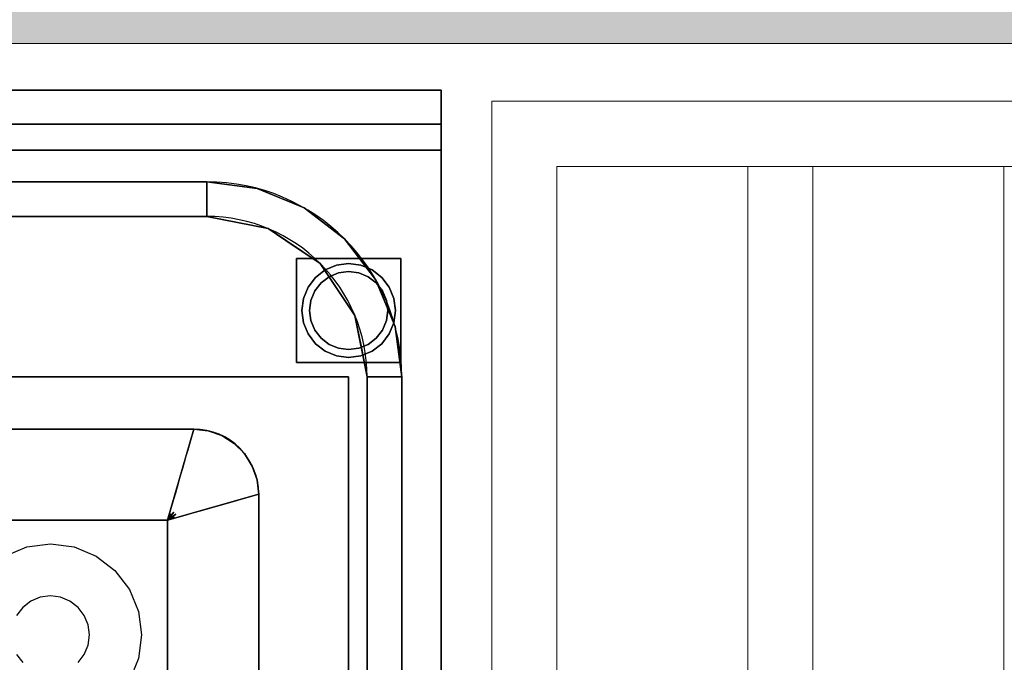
# Model space of a CAD drawing. Extents: x 3940905 to 4145695, y 925352 to 1109797.
# Tile 973 of 1056: x 4063244 to 4063622, y 1101677 to 1101924. Entities that reach past the tile are written whole.
import ezdxf

# ---------------------------------------------------------------- set-up
doc = ezdxf.new("R2010")
doc.units = 0
doc.header["$LTSCALE"] = 750
doc.header["$MEASUREMENT"] = 0
for name, color, linetype, lineweight in [('CKD Equipments', 252, 'CONTINUOUS', 0), ('HATCH', 7, 'CONTINUOUS', 0), ('wall', 7, 'CONTINUOUS', 25)]:
    doc.layers.add(name, color=color, linetype=linetype, lineweight=lineweight)

msp = doc.modelspace()

# ---------------------------------------------------------------- hatches: boundary and pattern name
at = {"layer": 'HATCH'}
h = msp.add_hatch(color=8, dxfattribs=at)
h.dxf.hatch_style = 1
h.paths.add_polyline_path([(4072393.76, 1102144.59), (4059798.76, 1102144.59), (4059798.76, 1088099.59), (4059668.76, 1088099.59), (4059668.76, 1074136.59), (4059831.76, 1074136.59), (4059831.76, 1067612.57), (4060288.76, 1067612.57), (4060288.76, 1072186.59), (4060288.76, 1074299.59), (4059898.76, 1074299.59), (4059898.76, 1087869.62), (4060023.76, 1087869.59), (4060023.76, 1101914.59), (4072393.76, 1101914.59)])

# ---------------------------------------------------------------- linework, layer by layer
at = {"layer": 'CKD Equipments', "color": 4, "lineweight": -2, "ltscale": 0.2}
for p, q in [((4062405.64, 1101896.68), (4063405.64, 1101896.68)), ((4063405.64, 1101896.68), (4063405.64, 1101196.68)), ((4062405.64, 1101883.68), (4063405.64, 1101883.68)), ((4062495.64, 1101861.57), (4063315.64, 1101861.57)), ((4063315.64, 1101848.29), (4062495.64, 1101848.29)), ((4063377.25, 1101286.68), (4063377.25, 1101786.68)), ((4063390.53, 1101786.68), (4063390.53, 1101286.68)), ((4062500.64, 1101766.68), (4063310.64, 1101766.68)), ((4063335.64, 1101741.68), (4063335.64, 1101291.68)), ((4063300.64, 1101731.68), (4062510.64, 1101731.68)), ((4063300.64, 1101301.68), (4063300.64, 1101731.68))]:
    msp.add_line(p, q, dxfattribs=at)
at = {"layer": 'CKD Equipments'}
for p, q in [((4063425.12, 1101892.5), (4064175.12, 1101892.5)), ((4063425.12, 1101292.5), (4063425.12, 1101892.5)), ((4063450.12, 1101867.5), (4064150.12, 1101867.5)), ((4063450.12, 1101317.5), (4063450.12, 1101867.5))]:
    msp.add_line(p, q, dxfattribs=at)
at = {"layer": 'CKD Equipments', "color": 252, "true_color": 0x989898}
for p, q in [((4063523.42, 1101867.5), (4063523.42, 1101319.57)), ((4063523.42, 1101319.57), (4063523.42, 1101867.5)), ((4063523.42, 1101867.5), (4063523.42, 1101319.57)), ((4063523.42, 1101867.5), (4063523.42, 1101320.08)), ((4063523.42, 1101320.08), (4063523.42, 1101867.5)), ((4063523.42, 1101867.5), (4063523.42, 1101320.08)), ((4063548.35, 1101867.5), (4063548.35, 1101319.57)), ((4063548.35, 1101867.5), (4063548.35, 1101319.57)), ((4063548.35, 1101867.5), (4063548.35, 1101320.08)), ((4063548.35, 1101867.5), (4063548.35, 1101320.08)), ((4063621.65, 1101867.5), (4063621.65, 1101319.57)), ((4063621.65, 1101319.57), (4063621.65, 1101867.5)), ((4063621.65, 1101867.5), (4063621.65, 1101319.57)), ((4063621.65, 1101867.5), (4063621.65, 1101320.08)), ((4063621.65, 1101320.08), (4063621.65, 1101867.5)), ((4063621.65, 1101867.5), (4063621.65, 1101320.08))]:
    msp.add_line(p, q, dxfattribs=at)
at = {"layer": 'CKD Equipments', "color": 4, "lineweight": -2, "ltscale": 0.2}
for centre, radius in [((4063315.64, 1101786.68), 74.89), ((4063315.64, 1101786.68), 61.61), ((4063310.64, 1101741.68), 25)]:
    msp.add_arc(centre, radius, 0, 90, dxfattribs=at)
for points, invisible_edges in [([(4062905.64, 1101827.18, 850), (4062901.76, 1101826.67, 850), (4062405.64, 1101896.68, 850), (4063405.64, 1101896.68, 850)], 10), ([(4063405.64, 1101896.68, 850), (4062909.52, 1101826.67, 850), (4062905.64, 1101827.18, 850)], 13), ([(4062913.14, 1101825.17, 850), (4062909.52, 1101826.67, 850), (4063405.64, 1101896.68, 850)], 14), ([(4062916.24, 1101822.79, 850), (4062913.14, 1101825.17, 850), (4063405.64, 1101896.68, 850)], 14), ([(4062918.63, 1101819.68, 850), (4062916.24, 1101822.79, 850), (4063405.64, 1101896.68, 850)], 14), ([(4062918.63, 1101819.68, 850), (4063405.64, 1101896.68, 850), (4063370.14, 1101786.68, 850), (4062920.13, 1101816.06, 850)], 7), ([(4063405.64, 1101196.68, 850), (4063370.14, 1101232.18, 850), (4063370.14, 1101786.68, 850), (4063405.64, 1101896.68, 850)], 5), ([(4063405.64, 1101882.34, 905), (4063405.64, 1101880.75, 902.93), (4063405.64, 1101896.68, 850)], 14), ([(4063405.64, 1101883.34, 907.41), (4063405.64, 1101882.34, 905), (4063405.64, 1101896.68, 850)], 14), ([(4063405.64, 1101896.68, 1000), (4063405.64, 1101883.68, 1000), (4063405.64, 1101883.68, 910), (4063405.64, 1101896.68, 850)], 4), ([(4063405.64, 1101883.68, 910), (4063405.64, 1101883.34, 907.41), (4063405.64, 1101896.68, 850)], 14), ([(4063405.64, 1101873.68, 900), (4063405.64, 1101196.68, 900), (4063405.64, 1101196.68, 850), (4063405.64, 1101896.68, 850)], 8), ([(4063405.64, 1101878.68, 901.34), (4063405.64, 1101876.27, 900.34), (4063405.64, 1101896.68, 850)], 14), ([(4063405.64, 1101896.68, 850), (4063405.64, 1101876.27, 900.34), (4063405.64, 1101873.68, 900)], 13), ([(4063405.64, 1101878.68, 901.34), (4063405.64, 1101896.68, 850), (4063405.64, 1101880.75, 902.93)], 3), ([(4063405.64, 1101883.34, 907.41), (4063405.64, 1101883.68, 910), (4062405.64, 1101883.68, 910), (4062405.64, 1101883.34, 907.41)], 8), ([(4062405.64, 1101882.34, 905), (4063405.64, 1101882.34, 905), (4063405.64, 1101883.34, 907.41), (4062405.64, 1101883.34, 907.41)], 5), ([(4063405.64, 1101882.34, 905), (4062405.64, 1101882.34, 905), (4062405.64, 1101880.75, 902.93), (4063405.64, 1101880.75, 902.93)], 5), ([(4063405.64, 1101880.75, 902.93), (4062405.64, 1101880.75, 902.93), (4062405.64, 1101878.68, 901.34), (4063405.64, 1101878.68, 901.34)], 5), ([(4062405.64, 1101876.27, 900.34), (4063405.64, 1101876.27, 900.34), (4063405.64, 1101878.68, 901.34), (4062405.64, 1101878.68, 901.34)], 5), ([(4062405.64, 1101873.68, 900), (4063405.64, 1101873.68, 900), (4063405.64, 1101876.27, 900.34), (4062405.64, 1101876.27, 900.34)], 4), ([(4062495.64, 1101861.57, 900), (4063315.64, 1101861.57, 900), (4063405.64, 1101873.68, 900), (4062405.64, 1101873.68, 900)], 10), ([(4063315.64, 1101861.57, 900), (4063335.02, 1101859.01, 900), (4063405.64, 1101873.68, 900)], 14), ([(4063335.02, 1101859.01, 900), (4063353.08, 1101851.53, 900), (4063405.64, 1101873.68, 900)], 14), ([(4063353.08, 1101851.53, 900), (4063368.59, 1101839.63, 900), (4063405.64, 1101873.68, 900)], 14), ([(4063380.49, 1101824.12, 900), (4063405.64, 1101873.68, 900), (4063368.59, 1101839.63, 900)], 3), ([(4063405.64, 1101873.68, 900), (4063380.49, 1101824.12, 900), (4063387.97, 1101806.06, 900)], 13), ([(4063387.97, 1101806.06, 900), (4063390.53, 1101786.68, 900), (4063405.64, 1101873.68, 900)], 14), ([(4063405.64, 1101873.68, 900), (4063390.53, 1101786.68, 900), (4063390.53, 1101286.68, 900), (4063405.64, 1101196.68, 900)], 5), ([(4063327.43, 1101845.94, 890), (4063315.64, 1101861.57, 900), (4063315.64, 1101848.29, 890)], 1), ([(4063327.43, 1101845.94, 890), (4063335.02, 1101859.01, 900), (4063315.64, 1101861.57, 900)], 13), ([(4063327.43, 1101845.94, 890), (4063339.21, 1101843.6, 890), (4063335.02, 1101859.01, 900)], 14), ([(4063353.08, 1101851.53, 900), (4063335.02, 1101859.01, 900), (4063339.21, 1101843.6, 890)], 14), ([(4063353.08, 1101851.53, 900), (4063339.21, 1101843.6, 890), (4063349.21, 1101836.92, 890)], 13), ([(4063353.08, 1101851.53, 900), (4063349.21, 1101836.92, 890), (4063368.59, 1101839.63, 900)], 3), ([(4062905.64, 1101827.18, 890), (4062909.52, 1101826.67, 890), (4063315.64, 1101848.29, 890), (4062495.64, 1101848.29, 890)], 10), ([(4063315.64, 1101848.29, 890), (4062909.52, 1101826.67, 890), (4062913.14, 1101825.17, 890)], 13), ([(4063315.64, 1101848.29, 890), (4062913.14, 1101825.17, 890), (4062916.24, 1101822.79, 890)], 13), ([(4063315.64, 1101848.29, 890), (4062916.24, 1101822.79, 890), (4062918.63, 1101819.68, 890)], 13), ([(4062918.63, 1101819.68, 890), (4062920.13, 1101816.06, 890), (4063315.64, 1101848.29, 890)], 14), ([(4063315.64, 1101848.29, 890), (4062920.13, 1101816.06, 890), (4062920.64, 1101812.18, 890), (4063310.64, 1101766.68, 890)], 13), ([(4063315.64, 1101848.29, 890), (4063310.64, 1101766.68, 890), (4063316.2, 1101766.05, 890), (4063339.21, 1101843.6, 890)], 5), ([(4063339.21, 1101843.6, 890), (4063316.2, 1101766.05, 890), (4063359.2, 1101830.24, 890)], 3), ([(4063359.2, 1101830.24, 890), (4063368.59, 1101839.63, 900), (4063349.21, 1101836.92, 890)], 3), ([(4063365.88, 1101820.25, 890), (4063368.59, 1101839.63, 900), (4063359.2, 1101830.24, 890)], 3), ([(4063368.59, 1101839.63, 900), (4063365.88, 1101820.25, 890), (4063380.49, 1101824.12, 900)], 3), ([(4063321.49, 1101764.2, 890), (4063372.56, 1101810.26, 890), (4063359.2, 1101830.24, 890), (4063316.2, 1101766.05, 890)], 5), ([(4063387.52, 1101816.84, 5), (4063370.14, 1101830.18, 5), (4063365.48, 1101829.57, 5), (4063354.55, 1101821.18, 5)], 13), ([(4063382.87, 1101824.91, 0), (4063385.73, 1101821.18, 0), (4063354.55, 1101821.18, 0), (4063370.14, 1101830.18, 0)], 14), ([(4063354.55, 1101821.18, 0), (4063365.48, 1101829.57, 0), (4063370.14, 1101830.18, 0)], 13), ([(4063365.48, 1101829.57, 5), (4063361.14, 1101827.77, 5), (4063357.41, 1101824.91, 5), (4063354.55, 1101821.18, 5)], 8), ([(4063357.41, 1101824.91, 0), (4063361.14, 1101827.77, 0), (4063365.48, 1101829.57, 0), (4063354.55, 1101821.18, 0)], 4), ([(4063361.14, 1101827.77, 0), (4063357.41, 1101824.91, 0), (4063357.41, 1101824.91, 5), (4063361.14, 1101827.77, 5)], 10), ([(4063365.48, 1101829.57, 0), (4063361.14, 1101827.77, 0), (4063361.14, 1101827.77, 5), (4063365.48, 1101829.57, 5)], 10), ([(4063370.14, 1101830.18, 0), (4063365.48, 1101829.57, 0), (4063365.48, 1101829.57, 5), (4063370.14, 1101830.18, 5)], 10), ([(4063387.52, 1101816.84, 5), (4063385.73, 1101821.18, 5), (4063382.87, 1101824.91, 5), (4063370.14, 1101830.18, 5)], 12), ([(4063379.14, 1101827.77, 5), (4063374.8, 1101829.57, 5), (4063370.14, 1101830.18, 5), (4063382.87, 1101824.91, 5)], 4), ([(4063370.14, 1101830.18, 0), (4063374.8, 1101829.57, 0), (4063379.14, 1101827.77, 0), (4063382.87, 1101824.91, 0)], 8), ([(4063370.14, 1101830.18, 5), (4063374.8, 1101829.57, 5), (4063374.8, 1101829.57, 0), (4063370.14, 1101830.18, 0)], 10), ([(4063379.14, 1101827.77, 0), (4063374.8, 1101829.57, 0), (4063374.8, 1101829.57, 5), (4063379.14, 1101827.77, 5)], 10), ([(4063382.87, 1101824.91, 0), (4063379.14, 1101827.77, 0), (4063379.14, 1101827.77, 5), (4063382.87, 1101824.91, 5)], 10), ([(4063357.41, 1101824.91, 0), (4063354.55, 1101821.18, 0), (4063354.55, 1101821.18, 5), (4063357.41, 1101824.91, 5)], 10), ([(4063355.14, 1101812.18, 5), (4063355.65, 1101816.06, 5), (4063357.15, 1101819.68, 5), (4063370.14, 1101827.18, 5)], 12), ([(4063362.64, 1101825.17, 5), (4063366.26, 1101826.67, 5), (4063370.14, 1101827.18, 5), (4063357.15, 1101819.68, 5)], 12), ([(4063357.15, 1101819.68, 75), (4063362.64, 1101825.17, 75), (4063359.53, 1101822.79, 75)], 1), ([(4063362.64, 1101825.17, 5), (4063357.15, 1101819.68, 5), (4063359.53, 1101822.79, 5)], 1), ([(4063362.64, 1101825.17, 75), (4063362.64, 1101825.17, 5), (4063359.53, 1101822.79, 5), (4063359.53, 1101822.79, 75)], 5), ([(4063366.26, 1101826.67, 75), (4063362.64, 1101825.17, 75), (4063370.14, 1101827.18, 75)], 2), ([(4063366.26, 1101826.67, 75), (4063366.26, 1101826.67, 5), (4063362.64, 1101825.17, 5), (4063362.64, 1101825.17, 75)], 5), ([(4063365.88, 1101820.25, 890), (4063372.56, 1101810.26, 890), (4063380.49, 1101824.12, 900)], 14), ([(4063366.26, 1101826.67, 5), (4063366.26, 1101826.67, 75), (4063370.14, 1101827.18, 75), (4063370.14, 1101827.18, 5)], 5), ([(4063374.02, 1101826.67, 75), (4063370.14, 1101827.18, 75), (4063380.74, 1101822.79, 75), (4063377.64, 1101825.17, 75)], 2), ([(4063380.74, 1101822.79, 5), (4063370.14, 1101827.18, 5), (4063374.02, 1101826.67, 5), (4063377.64, 1101825.17, 5)], 1), ([(4063374.02, 1101826.67, 75), (4063374.02, 1101826.67, 5), (4063370.14, 1101827.18, 5), (4063370.14, 1101827.18, 75)], 5), ([(4063372.56, 1101810.26, 890), (4063387.97, 1101806.06, 900), (4063380.49, 1101824.12, 900)], 13), ([(4063377.64, 1101825.17, 75), (4063377.64, 1101825.17, 5), (4063374.02, 1101826.67, 5), (4063374.02, 1101826.67, 75)], 5), ([(4063380.74, 1101822.79, 75), (4063380.74, 1101822.79, 5), (4063377.64, 1101825.17, 5), (4063377.64, 1101825.17, 75)], 5), ([(4063385.73, 1101821.18, 0), (4063382.87, 1101824.91, 0), (4063382.87, 1101824.91, 5), (4063385.73, 1101821.18, 5)], 10), ([(4063354.55, 1101821.18, 5), (4063352.75, 1101816.84, 5), (4063352.14, 1101812.18, 5), (4063387.52, 1101816.84, 5)], 12), ([(4063354.55, 1101821.18, 0), (4063385.73, 1101821.18, 0), (4063352.75, 1101807.52, 0), (4063352.14, 1101812.18, 0)], 11), ([(4063354.55, 1101821.18, 0), (4063352.14, 1101812.18, 0), (4063352.75, 1101816.84, 0)], 1), ([(4063352.75, 1101807.52, 0), (4063385.73, 1101821.18, 0), (4063387.52, 1101816.84, 0), (4063387.52, 1101807.52, 0)], 13), ([(4063354.55, 1101821.18, 0), (4063352.75, 1101816.84, 0), (4063352.75, 1101816.84, 5), (4063354.55, 1101821.18, 5)], 10), ([(4063384.63, 1101816.06, 75), (4063383.13, 1101819.68, 75), (4063380.74, 1101822.79, 75), (4063355.14, 1101812.18, 75)], 12), ([(4063357.15, 1101819.68, 75), (4063355.65, 1101816.06, 75), (4063355.14, 1101812.18, 75), (4063380.74, 1101822.79, 75)], 12), ([(4063359.53, 1101822.79, 75), (4063359.53, 1101822.79, 5), (4063357.15, 1101819.68, 5), (4063357.15, 1101819.68, 75)], 5), ([(4063380.74, 1101822.79, 5), (4063383.13, 1101819.68, 5), (4063384.63, 1101816.06, 5)], 12), ([(4063380.74, 1101822.79, 75), (4063383.13, 1101819.68, 75), (4063383.13, 1101819.68, 5), (4063380.74, 1101822.79, 5)], 10), ([(4063387.52, 1101816.84, 0), (4063385.73, 1101821.18, 0), (4063385.73, 1101821.18, 5), (4063387.52, 1101816.84, 5)], 10), ([(4063352.14, 1101812.18, 5), (4063387.52, 1101807.52, 5), (4063388.14, 1101812.18, 5), (4063387.52, 1101816.84, 5)], 9), ([(4063352.14, 1101812.18, 5), (4063352.75, 1101816.84, 5), (4063352.75, 1101816.84, 0), (4063352.14, 1101812.18, 0)], 2), ([(4063357.15, 1101819.68, 75), (4063357.15, 1101819.68, 5), (4063355.65, 1101816.06, 5), (4063355.65, 1101816.06, 75)], 5), ([(4063383.13, 1101819.68, 5), (4063383.13, 1101819.68, 75), (4063384.63, 1101816.06, 75), (4063384.63, 1101816.06, 5)], 5), ([(4063387.52, 1101807.52, 0), (4063387.52, 1101816.84, 0), (4063388.14, 1101812.18, 0)], 1), ([(4063388.14, 1101812.18, 0), (4063387.52, 1101816.84, 0), (4063387.52, 1101816.84, 5), (4063388.14, 1101812.18, 5)], 2), ([(4062920.13, 1101816.06, 850), (4063370.14, 1101786.68, 850), (4062920.64, 1101812.18, 850)], 3), ([(4063355.14, 1101812.18, 75), (4063355.65, 1101808.3, 75), (4063357.15, 1101804.68, 75), (4063384.63, 1101816.06, 75)], 12), ([(4063357.15, 1101804.68, 5), (4063355.14, 1101812.18, 5), (4063384.63, 1101816.06, 5), (4063359.53, 1101801.57, 5)], 7), ([(4063355.65, 1101816.06, 75), (4063355.65, 1101816.06, 5), (4063355.14, 1101812.18, 5), (4063355.14, 1101812.18, 75)], 1), ([(4063384.63, 1101816.06, 75), (4063357.15, 1101804.68, 75), (4063359.53, 1101801.57, 75), (4063385.14, 1101812.18, 75)], 5), ([(4063385.14, 1101812.18, 5), (4063384.63, 1101808.3, 5), (4063384.63, 1101816.06, 5)], 2), ([(4063385.14, 1101812.18, 5), (4063384.63, 1101816.06, 5), (4063384.63, 1101816.06, 75), (4063385.14, 1101812.18, 75)], 2), ([(4062920.64, 1101812.18, 850), (4063370.14, 1101786.68, 850), (4062920.13, 1101808.3, 850)], 3), ([(4062920.64, 1101812.18, 890), (4062920.13, 1101808.3, 890), (4063310.64, 1101766.68, 890)], 14), ([(4063372.56, 1101810.26, 890), (4063321.49, 1101764.2, 890), (4063326.23, 1101761.22, 890), (4063377.25, 1101786.68, 890)], 5), ([(4063387.52, 1101807.52, 5), (4063352.14, 1101812.18, 5), (4063352.75, 1101807.52, 5), (4063361.14, 1101796.59, 5)], 13), ([(4063352.14, 1101812.18, 0), (4063352.75, 1101807.52, 0), (4063352.75, 1101807.52, 5), (4063352.14, 1101812.18, 5)], 2), ([(4063355.65, 1101808.3, 5), (4063355.14, 1101812.18, 5), (4063357.15, 1101804.68, 5)], 2), ([(4063355.14, 1101812.18, 75), (4063355.14, 1101812.18, 5), (4063355.65, 1101808.3, 5), (4063355.65, 1101808.3, 75)], 4), ([(4063359.53, 1101801.57, 75), (4063374.02, 1101797.69, 75), (4063377.64, 1101799.19, 75), (4063385.14, 1101812.18, 75)], 13), ([(4063387.97, 1101806.06, 900), (4063372.56, 1101810.26, 890), (4063374.9, 1101798.47, 890)], 13), ([(4063384.63, 1101808.3, 75), (4063385.14, 1101812.18, 75), (4063377.64, 1101799.19, 75), (4063383.13, 1101804.68, 75)], 6), ([(4063384.63, 1101808.3, 75), (4063384.63, 1101808.3, 5), (4063385.14, 1101812.18, 5), (4063385.14, 1101812.18, 75)], 1), ([(4063388.14, 1101812.18, 5), (4063387.52, 1101807.52, 5), (4063387.52, 1101807.52, 0), (4063388.14, 1101812.18, 0)], 2), ([(4063370.14, 1101786.68, 850), (4062918.63, 1101804.68, 850), (4062920.13, 1101808.3, 850)], 13), ([(4063310.64, 1101766.68, 890), (4062920.13, 1101808.3, 890), (4062918.63, 1101804.68, 890)], 13), ([(4063354.55, 1101803.18, 5), (4063357.41, 1101799.45, 5), (4063361.14, 1101796.59, 5), (4063352.75, 1101807.52, 5)], 4), ([(4063379.14, 1101796.59, 0), (4063352.75, 1101807.52, 0), (4063387.52, 1101807.52, 0), (4063382.87, 1101799.45, 0)], 7), ([(4063352.75, 1101807.52, 0), (4063379.14, 1101796.59, 0), (4063374.8, 1101794.79, 0), (4063361.14, 1101796.59, 0)], 13), ([(4063361.14, 1101796.59, 0), (4063357.41, 1101799.45, 0), (4063354.55, 1101803.18, 0), (4063352.75, 1101807.52, 0)], 8), ([(4063352.75, 1101807.52, 0), (4063354.55, 1101803.18, 0), (4063354.55, 1101803.18, 5), (4063352.75, 1101807.52, 5)], 10), ([(4063355.65, 1101808.3, 75), (4063355.65, 1101808.3, 5), (4063357.15, 1101804.68, 5), (4063357.15, 1101804.68, 75)], 5), ([(4063361.14, 1101796.59, 5), (4063374.8, 1101794.79, 5), (4063379.14, 1101796.59, 5), (4063387.52, 1101807.52, 5)], 13), ([(4063377.64, 1101799.19, 5), (4063374.02, 1101797.69, 5), (4063384.63, 1101808.3, 5), (4063380.74, 1101801.57, 5)], 6), ([(4063387.97, 1101806.06, 900), (4063374.9, 1101798.47, 890), (4063390.53, 1101786.68, 900)], 3), ([(4063387.52, 1101807.52, 5), (4063379.14, 1101796.59, 5), (4063382.87, 1101799.45, 5), (4063385.73, 1101803.18, 5)], 1), ([(4063380.74, 1101801.57, 5), (4063384.63, 1101808.3, 5), (4063383.13, 1101804.68, 5)], 1), ([(4063382.87, 1101799.45, 0), (4063387.52, 1101807.52, 0), (4063385.73, 1101803.18, 0)], 1), ([(4063383.13, 1101804.68, 75), (4063383.13, 1101804.68, 5), (4063384.63, 1101808.3, 5), (4063384.63, 1101808.3, 75)], 5), ([(4063385.73, 1101803.18, 0), (4063387.52, 1101807.52, 0), (4063387.52, 1101807.52, 5), (4063385.73, 1101803.18, 5)], 10), ([(4062913.14, 1101799.19, 850), (4062916.24, 1101801.57, 850), (4063370.14, 1101786.68, 850)], 14), ([(4062913.14, 1101799.19, 890), (4063310.64, 1101766.68, 890), (4062916.24, 1101801.57, 890)], 3), ([(4062916.24, 1101801.57, 850), (4062918.63, 1101804.68, 850), (4063370.14, 1101786.68, 850)], 14), ([(4063310.64, 1101766.68, 890), (4062918.63, 1101804.68, 890), (4062916.24, 1101801.57, 890)], 13), ([(4063354.55, 1101803.18, 0), (4063357.41, 1101799.45, 0), (4063357.41, 1101799.45, 5), (4063354.55, 1101803.18, 5)], 10), ([(4063357.15, 1101804.68, 75), (4063357.15, 1101804.68, 5), (4063359.53, 1101801.57, 5), (4063359.53, 1101801.57, 75)], 5), ([(4063362.64, 1101799.19, 75), (4063366.26, 1101797.69, 75), (4063370.14, 1101797.18, 75), (4063359.53, 1101801.57, 75)], 4), ([(4063374.02, 1101797.69, 75), (4063359.53, 1101801.57, 75), (4063370.14, 1101797.18, 75)], 3), ([(4063370.14, 1101797.18, 5), (4063366.26, 1101797.69, 5), (4063362.64, 1101799.19, 5), (4063359.53, 1101801.57, 5)], 8), ([(4063370.14, 1101797.18, 5), (4063359.53, 1101801.57, 5), (4063374.02, 1101797.69, 5)], 3), ([(4063359.53, 1101801.57, 75), (4063359.53, 1101801.57, 5), (4063362.64, 1101799.19, 5), (4063362.64, 1101799.19, 75)], 5), ([(4063383.13, 1101804.68, 75), (4063377.64, 1101799.19, 75), (4063380.74, 1101801.57, 75)], 1), ([(4063377.64, 1101799.19, 75), (4063377.64, 1101799.19, 5), (4063380.74, 1101801.57, 5), (4063380.74, 1101801.57, 75)], 5), ([(4063380.74, 1101801.57, 75), (4063380.74, 1101801.57, 5), (4063383.13, 1101804.68, 5), (4063383.13, 1101804.68, 75)], 5), ([(4063382.87, 1101799.45, 0), (4063385.73, 1101803.18, 0), (4063385.73, 1101803.18, 5), (4063382.87, 1101799.45, 5)], 10), ([(4062905.64, 1101797.18, 850), (4062909.52, 1101797.69, 850), (4063370.14, 1101786.68, 850), (4062441.14, 1101786.68, 850)], 10), ([(4062909.52, 1101797.69, 890), (4062905.64, 1101797.18, 890), (4063310.64, 1101766.68, 890)], 14), ([(4062913.14, 1101799.19, 850), (4063370.14, 1101786.68, 850), (4062909.52, 1101797.69, 850)], 3), ([(4062913.14, 1101799.19, 890), (4062909.52, 1101797.69, 890), (4063310.64, 1101766.68, 890)], 14), ([(4063357.41, 1101799.45, 0), (4063361.14, 1101796.59, 0), (4063361.14, 1101796.59, 5), (4063357.41, 1101799.45, 5)], 10), ([(4063362.64, 1101799.19, 75), (4063362.64, 1101799.19, 5), (4063366.26, 1101797.69, 5), (4063366.26, 1101797.69, 75)], 5), ([(4063366.26, 1101797.69, 75), (4063366.26, 1101797.69, 5), (4063370.14, 1101797.18, 5), (4063370.14, 1101797.18, 75)], 5), ([(4063374.02, 1101797.69, 5), (4063374.02, 1101797.69, 75), (4063370.14, 1101797.18, 75), (4063370.14, 1101797.18, 5)], 5), ([(4063374.02, 1101797.69, 75), (4063374.02, 1101797.69, 5), (4063377.64, 1101799.19, 5), (4063377.64, 1101799.19, 75)], 5), ([(4063377.25, 1101786.68, 890), (4063390.53, 1101786.68, 900), (4063374.9, 1101798.47, 890)], 2), ([(4063379.14, 1101796.59, 0), (4063382.87, 1101799.45, 0), (4063382.87, 1101799.45, 5), (4063379.14, 1101796.59, 5)], 10), ([(4062500.64, 1101766.68, 890), (4063310.64, 1101766.68, 890), (4062905.64, 1101797.18, 890)], 14), ([(4063361.14, 1101796.59, 5), (4063365.48, 1101794.79, 5), (4063370.14, 1101794.18, 5), (4063374.8, 1101794.79, 5)], 8), ([(4063370.14, 1101794.18, 0), (4063365.48, 1101794.79, 0), (4063361.14, 1101796.59, 0), (4063374.8, 1101794.79, 0)], 4), ([(4063361.14, 1101796.59, 0), (4063365.48, 1101794.79, 0), (4063365.48, 1101794.79, 5), (4063361.14, 1101796.59, 5)], 10), ([(4063370.14, 1101794.18, 5), (4063365.48, 1101794.79, 5), (4063365.48, 1101794.79, 0), (4063370.14, 1101794.18, 0)], 10), ([(4063370.14, 1101794.18, 0), (4063374.8, 1101794.79, 0), (4063374.8, 1101794.79, 5), (4063370.14, 1101794.18, 5)], 10), ([(4063374.8, 1101794.79, 0), (4063379.14, 1101796.59, 0), (4063379.14, 1101796.59, 5), (4063374.8, 1101794.79, 5)], 10), ([(4063245.03, 1101698.29, 480), (4063242.65, 1101695.18, 480), (4062441.14, 1101786.68, 480)], 14), ([(4063248.14, 1101700.67, 480), (4063245.03, 1101698.29, 480), (4062441.14, 1101786.68, 480), (4063370.14, 1101786.68, 480)], 10), ([(4063370.14, 1101786.68, 480), (4063251.76, 1101702.17, 480), (4063248.14, 1101700.67, 480)], 13), ([(4063255.64, 1101702.68, 480), (4063251.76, 1101702.17, 480), (4063370.14, 1101786.68, 480)], 14), ([(4063259.52, 1101702.17, 480), (4063255.64, 1101702.68, 480), (4063370.14, 1101786.68, 480)], 14), ([(4063263.14, 1101700.67, 480), (4063259.52, 1101702.17, 480), (4063370.14, 1101786.68, 480)], 14), ([(4063370.14, 1101786.68, 480), (4063266.24, 1101698.29, 480), (4063263.14, 1101700.67, 480)], 13), ([(4063266.24, 1101698.29, 480), (4063370.14, 1101786.68, 480), (4063268.63, 1101695.18, 480)], 3), ([(4063370.14, 1101232.18, 480), (4063266.24, 1101677.07, 480), (4063268.63, 1101680.18, 480), (4063370.14, 1101786.68, 480)], 5), ([(4063270.13, 1101691.56, 480), (4063268.63, 1101695.18, 480), (4063370.14, 1101786.68, 480)], 14), ([(4063268.63, 1101680.18, 480), (4063270.13, 1101683.8, 480), (4063370.14, 1101786.68, 480)], 14), ([(4063370.14, 1101786.68, 480), (4063270.64, 1101687.68, 480), (4063270.13, 1101691.56, 480)], 13), ([(4063270.64, 1101687.68, 480), (4063370.14, 1101786.68, 480), (4063270.13, 1101683.8, 480)], 3), ([(4063377.25, 1101786.68, 890), (4063326.23, 1101761.22, 890), (4063330.19, 1101757.26, 890)], 13), ([(4063377.25, 1101786.68, 890), (4063330.19, 1101757.26, 890), (4063333.16, 1101752.52, 890)], 13), ([(4063377.25, 1101786.68, 890), (4063333.16, 1101752.52, 890), (4063335.01, 1101747.24, 890)], 13), ([(4063377.25, 1101786.68, 890), (4063335.01, 1101747.24, 890), (4063335.64, 1101741.68, 890), (4063377.25, 1101286.68, 890)], 5), ([(4063310.64, 1101766.68, 890), (4063309.49, 1101762.66, 847.5), (4063315.97, 1101763.26, 862.4)], 14), ([(4063315.97, 1101763.26, 862.4), (4063316.2, 1101766.05, 890), (4063310.64, 1101766.68, 890)], 13), ([(4063316.2, 1101766.05, 890), (4063315.97, 1101763.26, 862.4), (4063321.49, 1101764.2, 890)], 3), ([(4063321.49, 1101764.2, 890), (4063321.6, 1101759.71, 852.75), (4063326.23, 1101761.22, 890)], 3), ([(4063308.34, 1101758.64, 805), (4063316.16, 1101758.69, 820.31), (4063309.49, 1101762.66, 847.5)], 3), ([(4063328.67, 1101752.63, 852.75), (4063330.19, 1101757.26, 890), (4063326.23, 1101761.22, 890)], 13), ([(4063314, 1101752.22, 754.46), (4063307.67, 1101756.27, 780), (4063306.99, 1101753.91, 755)], 13), ([(4063315.74, 1101754.17, 778.87), (4063308.34, 1101758.64, 805), (4063307.67, 1101756.27, 780)], 13), ([(4063330.19, 1101757.26, 890), (4063328.67, 1101752.63, 852.75), (4063333.16, 1101752.52, 890)], 3), ([(4063306.31, 1101751.54, 730), (4063314, 1101752.22, 754.46), (4063306.99, 1101753.91, 755)], 3), ([(4063335.01, 1101747.24, 890), (4063333.16, 1101752.52, 890), (4063332.22, 1101747.01, 862.41)], 14), ([(4063309.77, 1101747.11, 692.53), (4063305.64, 1101749.18, 705), (4063304.96, 1101746.81, 680)], 13), ([(4063306.31, 1101751.54, 730), (4063305.64, 1101749.18, 705), (4063312.8, 1101749.98, 730)], 14), ([(4063304.29, 1101744.45, 655), (4063307.09, 1101743.95, 654.42), (4063304.96, 1101746.81, 680)], 3), ([(4063327.6, 1101739.38, 805), (4063331.62, 1101740.53, 847.5), (4063327.65, 1101747.2, 820.32)], 14), ([(4063332.22, 1101747.01, 862.41), (4063331.62, 1101740.53, 847.5), (4063335.64, 1101741.68, 890)], 13), ([(4063332.22, 1101747.01, 862.41), (4063335.64, 1101741.68, 890), (4063335.01, 1101747.24, 890)], 13), ([(4063303.61, 1101742.09, 630), (4063302.94, 1101739.72, 605), (4063306.96, 1101741.29, 630)], 14), ([(4063304.29, 1101744.45, 655), (4063303.61, 1101742.09, 630), (4063307.09, 1101743.95, 654.42)], 14), ([(4063319.56, 1101737.09, 720), (4063319.58, 1101741.07, 725.94), (4063316.84, 1101736.31, 691.25)], 3), ([(4063323.58, 1101738.23, 762.5), (4063322.03, 1101742.39, 752.86), (4063319.56, 1101737.09, 720)], 3), ([(4063324.85, 1101743.04, 781.54), (4063323.58, 1101738.23, 762.5), (4063327.6, 1101739.38, 805)], 13), ([(4063335.64, 1101741.68, 890), (4063335.64, 1101291.68, 890), (4063377.25, 1101286.68, 890)], 14), ([(4063302.94, 1101739.72, 605), (4063301.79, 1101735.7, 562.5), (4063304.24, 1101737.95, 589.69)], 14), ([(4063314.12, 1101735.53, 662.5), (4063312.45, 1101737.44, 648.13), (4063311.4, 1101734.75, 633.75)], 3), ([(4063315.63, 1101739.86, 685.26), (4063314.12, 1101735.53, 662.5), (4063316.84, 1101736.31, 691.25)], 13), ([(4063301.87, 1101734.22, 547.6), (4063301.79, 1101735.7, 562.5), (4063300.64, 1101731.68, 520)], 1), ([(4063302.98, 1101734.82, 557.25), (4063300.64, 1101731.68, 520), (4063303.78, 1101734.03, 557.25)], 12), ([(4063302.98, 1101734.82, 557.25), (4063301.87, 1101734.22, 547.6), (4063300.64, 1101731.68, 520)], 1), ([(4063303.18, 1101732.92, 547.6), (4063303.78, 1101734.03, 557.25), (4063300.64, 1101731.68, 520)], 1), ([(4063308.68, 1101733.98, 605), (4063306.91, 1101735.28, 589.69), (4063304.66, 1101732.83, 562.5)], 3), ([(4063309.79, 1101736.42, 620.06), (4063308.68, 1101733.98, 605), (4063311.4, 1101734.75, 633.75)], 13), ([(4062510.64, 1101731.68, 520), (4063238.14, 1101717.99, 520), (4063246.58, 1101721.49, 520)], 13), ([(4063300.64, 1101731.68, 520), (4062510.64, 1101731.68, 520), (4063246.58, 1101721.49, 520), (4063255.64, 1101722.68, 520)], 10), ([(4063300.64, 1101731.68, 520), (4063255.64, 1101722.68, 520), (4063264.7, 1101721.49, 520)], 13), ([(4063300.64, 1101731.68, 520), (4063264.7, 1101721.49, 520), (4063273.14, 1101717.99, 520)], 13), ([(4063273.14, 1101717.99, 520), (4063280.39, 1101712.43, 520), (4063300.64, 1101731.68, 520)], 14), ([(4063285.95, 1101705.18, 520), (4063300.64, 1101731.68, 520), (4063280.39, 1101712.43, 520)], 3), ([(4063300.64, 1101731.68, 520), (4063285.95, 1101705.18, 520), (4063289.45, 1101696.74, 520)], 13), ([(4063289.45, 1101696.74, 520), (4063290.64, 1101687.68, 520), (4063300.64, 1101731.68, 520)], 14), ([(4063300.64, 1101731.68, 520), (4063290.64, 1101687.68, 520), (4063289.45, 1101678.62, 520), (4063300.64, 1101301.68, 520)], 5), ([(4063300.64, 1101731.68, 520), (4063304.66, 1101732.83, 562.5), (4063303.18, 1101732.92, 547.6)], 2), ([(4062441.14, 1101232.18, 480), (4063242.65, 1101680.18, 480), (4063245.03, 1101677.07, 480), (4063370.14, 1101232.18, 480)], 5), ([(4063289.45, 1101678.62, 520), (4063285.95, 1101670.18, 520), (4063300.64, 1101301.68, 520)], 14)]:
    msp.add_3dface(points, dxfattribs=dict(at, invisible_edges=invisible_edges))
for points in [[(4063405.64, 1101896.68, 850), (4062405.64, 1101896.68, 850), (4062405.64, 1101896.68, 1000), (4063405.64, 1101896.68, 1000)], [(4063405.64, 1101896.68, 1000), (4062405.64, 1101896.68, 1000), (4062405.64, 1101883.68, 1000), (4063405.64, 1101883.68, 1000)], [(4063405.64, 1101883.68, 1000), (4062405.64, 1101883.68, 1000), (4062405.64, 1101883.68, 910), (4063405.64, 1101883.68, 910)], [(4063315.64, 1101848.29, 890), (4063315.64, 1101861.57, 900), (4062495.64, 1101861.57, 900), (4062495.64, 1101848.29, 890)], [(4063350.14, 1101832.18, 850), (4063350.14, 1101792.18, 850), (4063390.14, 1101792.18, 850), (4063390.14, 1101832.18, 850)], [(4063390.14, 1101792.18, 75), (4063350.14, 1101792.18, 75), (4063350.14, 1101832.18, 75), (4063390.14, 1101832.18, 75)], [(4063390.14, 1101832.18, 850), (4063390.14, 1101832.18, 75), (4063350.14, 1101832.18, 75), (4063350.14, 1101832.18, 850)], [(4063350.14, 1101832.18, 850), (4063350.14, 1101832.18, 75), (4063350.14, 1101792.18, 75), (4063350.14, 1101792.18, 850)], [(4063390.14, 1101792.18, 850), (4063390.14, 1101792.18, 75), (4063390.14, 1101832.18, 75), (4063390.14, 1101832.18, 850)], [(4063350.14, 1101792.18, 850), (4063350.14, 1101792.18, 75), (4063390.14, 1101792.18, 75), (4063390.14, 1101792.18, 850)], [(4062441.14, 1101786.68, 480), (4062441.14, 1101786.68, 850), (4063370.14, 1101786.68, 850), (4063370.14, 1101786.68, 480)], [(4063370.14, 1101786.68, 480), (4063370.14, 1101786.68, 850), (4063370.14, 1101232.18, 850), (4063370.14, 1101232.18, 480)], [(4063377.25, 1101286.68, 890), (4063390.53, 1101286.68, 900), (4063390.53, 1101786.68, 900), (4063377.25, 1101786.68, 890)], [(4063300.64, 1101731.68, 520), (4063310.64, 1101766.68, 890), (4062500.64, 1101766.68, 890), (4062510.64, 1101731.68, 520)], [(4063300.64, 1101301.68, 520), (4063335.64, 1101291.68, 890), (4063335.64, 1101741.68, 890), (4063300.64, 1101731.68, 520)]]:
    msp.add_3dface(points, dxfattribs=at)
at = {"layer": 'wall', "lineweight": 0, "ltscale": 2}
msp.add_lwpolyline([(4072393.76, 1102144.59), (4059798.76, 1102144.59), (4059798.76, 1088099.59), (4059668.76, 1088099.59), (4059668.76, 1074136.59), (4059831.76, 1074136.59), (4059831.76, 1067612.57), (4060288.76, 1067612.57), (4060288.76, 1074299.59), (4059898.76, 1074299.59), (4059898.76, 1087869.62), (4060023.76, 1087869.59), (4060023.76, 1101914.59), (4072393.76, 1101914.59)], close=True, dxfattribs=at)

doc.saveas('drawing.dxf')
